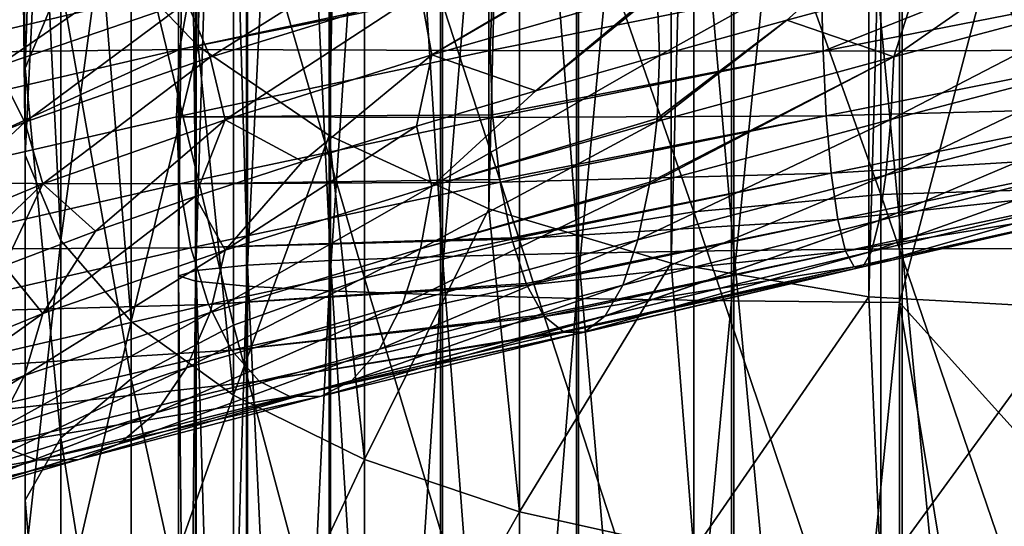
# Model space of a CAD drawing. Header units: metres. Extents: x -80 to 80, y -455 to 95.
# Tile 292 of 656: x -10.01 to -0.67, y -194.41 to -189.61. Entities that reach past the tile are written whole.
import ezdxf

# ---------------------------------------------------------------- set-up
doc = ezdxf.new("R2010")
doc.units = ezdxf.units.M
for name, color, linetype in [('solid_501010_K_01', 7, 'CONTINUOUS'), ('solid_501010_k_02', 7, 'CONTINUOUS'), ('solid_501010_k_02_01', 7, 'CONTINUOUS')]:
    doc.layers.add(name, color=color, linetype=linetype)

msp = doc.modelspace()

# ---------------------------------------------------------------- linework, layer by layer
at = {"layer": 'solid_501010_K_01'}
for points in [[(0.809928, -188.639862, 1161.045532), (-2.385387, -189.906052, 1160.843628), (0.815799, -189.278137, 1160.970947)], [(0.815799, -189.278137, 1160.970947), (-2.385387, -189.906052, 1160.843628), (0.805507, -189.892624, 1160.738892)], [(-1.743237, -190.555191, 1155.796509), (-1.712941, -189.960007, 1155.553711), (0.585824, -189.347687, 1155.643555)], [(0.596185, -189.942429, 1155.889771), (-1.743237, -190.555191, 1155.796509), (0.585824, -189.347687, 1155.643555)], [(-2.385387, -189.906052, 1160.843628), (-2.355293, -190.519485, 1160.61145), (0.805507, -189.892624, 1160.738892)], [(0.805507, -189.892624, 1160.738892), (-2.355293, -190.519485, 1160.61145), (0.789364, -190.437622, 1160.369141)], [(-1.790611, -191.083206, 1156.171753), (-1.743237, -190.555191, 1155.796509), (0.596185, -189.942429, 1155.889771)], [(0.612387, -190.469604, 1156.269165), (-1.790611, -191.083206, 1156.171753), (0.596185, -189.942429, 1155.889771)], [(-2.355293, -190.519485, 1160.61145), (-2.308093, -191.06308, 1160.242798), (0.789364, -190.437622, 1160.369141)], [(0.789364, -190.437622, 1160.369141), (-2.308093, -191.06308, 1160.242798), (0.768249, -190.877747, 1159.882324)], [(-1.852498, -191.51062, 1156.65979), (-1.790611, -191.083206, 1156.171753), (0.612387, -190.469604, 1156.269165)], [(0.633552, -190.895798, 1156.761841), (-1.852498, -191.51062, 1156.65979), (0.612387, -190.469604, 1156.269165)], [(-2.308093, -191.06308, 1160.242798), (-2.246351, -191.501541, 1159.758179), (0.768249, -190.877747, 1159.882324)], [(0.768249, -190.877747, 1159.882324), (-2.246351, -191.501541, 1159.758179), (0.743079, -191.180023, 1159.300415)], [(-1.926205, -191.804916, 1157.239868), (-1.852498, -191.51062, 1156.65979), (0.633552, -190.895798, 1156.761841)], [(0.658759, -191.188553, 1157.346924), (-1.926205, -191.804916, 1157.239868), (0.633552, -190.895798, 1156.761841)], [(-2.246351, -191.501541, 1159.758179), (-2.172756, -191.801987, 1159.179565), (0.743079, -191.180023, 1159.300415)], [(0.743079, -191.180023, 1159.300415), (-2.172756, -191.801987, 1159.179565), (0.715275, -191.33194, 1158.656616)], [(-2.007562, -191.952499, 1157.879883), (-1.926205, -191.804916, 1157.239868), (0.658759, -191.188553, 1157.346924)], [(0.686583, -191.334366, 1157.991943), (-2.007562, -191.952499, 1157.879883), (0.658759, -191.188553, 1157.346924)], [(-2.172756, -191.801987, 1159.179565), (-2.091455, -191.951981, 1158.539917), (0.715275, -191.33194, 1158.656616)], [(0.715275, -191.33194, 1158.656616), (-2.091455, -191.951981, 1158.539917), (0.686583, -191.334366, 1157.991943)], [(-2.091455, -191.951981, 1158.539917), (-2.007562, -191.952499, 1157.879883), (0.686583, -191.334366, 1157.991943)]]:
    msp.add_3dface(points, dxfattribs=at)
at = {"layer": 'solid_501010_k_02'}
for points in [[(-8.314696, -189.8573, 219.126465), (-9.238795, -188.890533, 220.559753), (-8.314696, -118.560074, 171.035873)], [(-8.499992, -175.628662, 1139.166138), (-8.33406, -191.984543, 1141.661255), (-8.33406, -175.444, 1140.815918)], [(-8.499992, -175.628662, 1139.166138), (-8.499992, -192.035004, 1140.002075), (-8.33406, -191.984543, 1141.661255)], [(-8.338623, -175.813385, 1137.515991), (-8.499992, -192.035004, 1140.002075), (-8.499992, -175.628662, 1139.166138)], [(-8.338623, -175.813385, 1137.515991), (-8.338623, -192.08548, 1138.342285), (-8.499992, -192.035004, 1140.002075)], [(-7.856166, -175.991043, 1135.928955), (-8.338623, -192.08548, 1138.342285), (-8.338623, -175.813385, 1137.515991)], [(-7.856166, -175.991043, 1135.928955), (-7.856166, -192.134033, 1136.746094), (-8.338623, -192.08548, 1138.342285)], [(-9.957342, -190.067734, 226.732681), (-9.807853, -185.659668, 225.349716), (-10, -186.750595, 223.732346)], [(-9.957342, -190.067734, 226.732681), (-9.618257, -189.258362, 228.356049), (-9.807853, -185.659668, 225.349716)], [(-9.957342, -190.891129, 225.081207), (-10, -186.750595, 223.732346), (-9.807853, -187.841522, 222.114975)], [(-9.957342, -190.891129, 225.081207), (-9.957342, -190.067734, 226.732681), (-10, -186.750595, 223.732346)], [(-7.980172, -192.503052, 233.275909), (-7.980172, -187.790497, 231.300125), (-8.951632, -188.490555, 229.896011)], [(-9.618257, -191.700516, 223.45784), (-9.957342, -190.891129, 225.081207), (-9.807853, -187.841522, 222.114975)], [(-9.618257, -191.700516, 223.45784), (-9.807853, -187.841522, 222.114975), (-9.238795, -188.890533, 220.559753)], [(-8.951632, -193.013672, 231.792358), (-8.951632, -188.490555, 229.896011), (-9.618257, -189.258362, 228.356049)], [(-8.951632, -193.013672, 231.792358), (-7.980172, -192.503052, 233.275909), (-8.951632, -188.490555, 229.896011)], [(-10.58249, -189.631531, 1152.255493), (-11.003079, -189.336746, 1152.65686), (-9.059293, -188.708572, 1154.353882)], [(-8.713005, -189.007736, 1153.888306), (-10.58249, -189.631531, 1152.255493), (-9.059293, -188.708572, 1154.353882)], [(-8.951632, -192.468307, 221.917877), (-9.618257, -191.700516, 223.45784), (-9.238795, -188.890533, 220.559753)], [(-8.951632, -192.468307, 221.917877), (-9.238795, -188.890533, 220.559753), (-8.314696, -189.8573, 219.126465)], [(-10.229648, -190.056091, 1151.920166), (-10.58249, -189.631531, 1152.255493), (-8.713005, -189.007736, 1153.888306)], [(-8.422494, -189.437164, 1153.499512), (-10.229648, -190.056091, 1151.920166), (-8.713005, -189.007736, 1153.888306)], [(-8.383911, -189.287918, 1158.757568), (-11.080299, -189.923172, 1157.110474), (-8.491773, -189.891571, 1158.978516)], [(-10.857392, -189.394012, 1156.802612), (-11.080299, -189.923172, 1157.110474), (-8.383911, -189.287918, 1158.757568)], [(-9.618257, -193.573685, 230.165283), (-9.618257, -189.258362, 228.356049), (-9.957342, -190.067734, 226.732681)], [(-9.618257, -193.573685, 230.165283), (-8.951632, -193.013672, 231.792358), (-9.618257, -189.258362, 228.356049)], [(-9.959906, -190.578354, 1151.664429), (-10.229648, -190.056091, 1151.920166), (-8.422494, -189.437164, 1153.499512)], [(-8.200405, -189.964462, 1153.203491), (-9.959906, -190.578354, 1151.664429), (-8.422494, -189.437164, 1153.499512)], [(-8.491773, -189.891571, 1158.978516), (-11.268704, -191.156799, 1157.382568), (-8.521686, -190.529373, 1159.062866)], [(-8.491773, -189.891571, 1158.978516), (-11.222851, -190.522949, 1157.308472), (-11.268704, -191.156799, 1157.382568)], [(-11.080299, -189.923172, 1157.110474), (-11.222851, -190.522949, 1157.308472), (-8.491773, -189.891571, 1158.978516)], [(-7.980172, -193.168381, 220.513763), (-8.951632, -192.468307, 221.917877), (-8.314696, -189.8573, 219.126465)], [(-6.097695, -189.941483, 1154.213867), (-7.32625, -190.951111, 1153.422974), (-8.058804, -190.556274, 1153.015869)], [(-9.787921, -191.165207, 1151.501709), (-9.959906, -190.578354, 1151.664429), (-8.200405, -189.964462, 1153.203491)], [(-8.058804, -190.556274, 1153.015869), (-9.787921, -191.165207, 1151.501709), (-8.200405, -189.964462, 1153.203491)], [(-9.959906, -190.578354, 1151.664429), (-11.434313, -191.184296, 1149.848755), (-10.229648, -190.056091, 1151.920166)], [(-9.957342, -194.164017, 228.450089), (-9.957342, -190.067734, 226.732681), (-9.957342, -190.891129, 225.081207)], [(-9.957342, -194.164017, 228.450089), (-9.618257, -193.573685, 230.165283), (-9.957342, -190.067734, 226.732681)], [(-11.23687, -191.765579, 1149.71582), (-11.434313, -191.184296, 1149.848755), (-9.959906, -190.578354, 1151.664429)], [(-8.521686, -190.529373, 1159.062866), (-11.268704, -191.156799, 1157.382568), (-8.492586, -191.164688, 1158.987915)], [(-9.787921, -191.165207, 1151.501709), (-11.23687, -191.765579, 1149.71582), (-9.959906, -190.578354, 1151.664429)], [(-8.058804, -190.556274, 1153.015869), (-9.288925, -191.613754, 1151.88208), (-9.787921, -191.165207, 1151.501709)], [(-8.058804, -190.556274, 1153.015869), (-8.343948, -191.28363, 1152.698242), (-9.288925, -191.613754, 1151.88208)], [(-8.058804, -190.556274, 1153.015869), (-7.32625, -190.951111, 1153.422974), (-8.343948, -191.28363, 1152.698242)], [(-9.957342, -194.764587, 226.70517), (-9.957342, -190.891129, 225.081207), (-9.618257, -191.700516, 223.45784)], [(-9.957342, -194.764587, 226.70517), (-9.957342, -194.164017, 228.450089), (-9.957342, -190.891129, 225.081207)], [(-11.268704, -191.156799, 1157.382568), (-11.223927, -191.78627, 1157.313965), (-8.492586, -191.164688, 1158.987915)], [(-9.787921, -191.165207, 1151.501709), (-10.936466, -192.267303, 1149.999634), (-11.23687, -191.765579, 1149.71582)], [(-8.492586, -191.164688, 1158.987915), (-11.223927, -191.78627, 1157.313965), (-8.385444, -191.771576, 1158.775757)], [(-9.787921, -191.165207, 1151.501709), (-10.156404, -191.942139, 1150.978882), (-10.936466, -192.267303, 1149.999634)], [(-9.787921, -191.165207, 1151.501709), (-9.288925, -191.613754, 1151.88208), (-10.156404, -191.942139, 1150.978882)], [(-9.789227, -192.394424, 1151.503418), (-9.288925, -191.613754, 1151.88208), (-8.343948, -191.28363, 1152.698242)], [(-8.059878, -191.794388, 1153.021362), (-9.789227, -192.394424, 1151.503418), (-8.343948, -191.28363, 1152.698242)], [(-9.789227, -192.394424, 1151.503418), (-10.156404, -191.942139, 1150.978882), (-9.288925, -191.613754, 1151.88208)], [(-9.618257, -195.354919, 224.989975), (-9.957342, -194.764587, 226.70517), (-9.618257, -191.700516, 223.45784)], [(-9.618257, -195.354919, 224.989975), (-9.618257, -191.700516, 223.45784), (-8.951632, -192.468307, 221.917877)], [(-11.223927, -191.78627, 1157.313965), (-11.082324, -192.387894, 1157.121216), (-8.385444, -191.771576, 1158.775757)], [(-8.385444, -191.771576, 1158.775757), (-11.082324, -192.387894, 1157.121216), (-8.2174, -192.308563, 1158.440918)], [(-9.962365, -192.980621, 1151.667725), (-9.789227, -192.394424, 1151.503418), (-8.059878, -191.794388, 1153.021362)], [(-8.20243, -192.384415, 1153.214111), (-9.962365, -192.980621, 1151.667725), (-8.059878, -191.794388, 1153.021362)], [(-9.789227, -192.394424, 1151.503418), (-11.238369, -192.984314, 1149.713745), (-10.156404, -191.942139, 1150.978882)], [(-8.499992, -192.035004, 1140.002075), (-8.33406, -208.538681, 1141.146606), (-8.33406, -191.984543, 1141.661255)], [(-8.499992, -192.035004, 1140.002075), (-8.499992, -208.454605, 1139.488647), (-8.33406, -208.538681, 1141.146606)], [(-8.338623, -192.08548, 1138.342285), (-8.499992, -208.454605, 1139.488647), (-8.499992, -192.035004, 1140.002075)], [(-8.338623, -192.08548, 1138.342285), (-8.338623, -208.370499, 1137.830322), (-8.499992, -208.454605, 1139.488647)], [(-7.856166, -192.134033, 1136.746094), (-8.338623, -208.370499, 1137.830322), (-8.338623, -192.08548, 1138.342285)], [(-7.856166, -192.134033, 1136.746094), (-7.856166, -208.289612, 1136.235352), (-8.338623, -208.370499, 1137.830322)], [(-11.082324, -192.387894, 1157.121216), (-10.860235, -192.919983, 1156.817993), (-8.2174, -192.308563, 1158.440918)], [(-11.437137, -193.56572, 1149.844727), (-11.238369, -192.984314, 1149.713745), (-9.789227, -192.394424, 1151.503418)], [(-9.962365, -192.980621, 1151.667725), (-11.437137, -193.56572, 1149.844727), (-9.789227, -192.394424, 1151.503418)], [(-10.2331, -193.501801, 1151.924683), (-9.962365, -192.980621, 1151.667725), (-8.20243, -192.384415, 1153.214111)], [(-8.425337, -192.90889, 1153.514526), (-10.2331, -193.501801, 1151.924683), (-8.20243, -192.384415, 1153.214111)], [(-8.951632, -195.914932, 223.3629), (-9.618257, -195.354919, 224.989975), (-8.951632, -192.468307, 221.917877)], [(-7.980172, -197.43338, 234.619034), (-7.980172, -192.503052, 233.275909), (-8.951632, -193.013672, 231.792358)], [(-10.586775, -193.92485, 1152.26123), (-10.2331, -193.501801, 1151.924683), (-8.425337, -192.90889, 1153.514526)], [(-8.716533, -193.334518, 1153.907104), (-10.586775, -193.92485, 1152.26123), (-8.425337, -192.90889, 1153.514526)], [(-11.74795, -194.082596, 1150.050903), (-11.437137, -193.56572, 1149.844727), (-9.962365, -192.980621, 1151.667725)], [(-10.2331, -193.501801, 1151.924683), (-11.74795, -194.082596, 1150.050903), (-9.962365, -192.980621, 1151.667725)], [(-8.951632, -197.745773, 233.081482), (-8.951632, -193.013672, 231.792358), (-9.618257, -193.573685, 230.165283)], [(-8.951632, -197.745773, 233.081482), (-7.980172, -197.43338, 234.619034), (-8.951632, -193.013672, 231.792358)], [(-11.007998, -194.217773, 1152.66333), (-10.586775, -193.92485, 1152.26123), (-8.716533, -193.334518, 1153.907104)], [(-9.063343, -193.629105, 1154.375366), (-11.007998, -194.217773, 1152.66333), (-8.716533, -193.334518, 1153.907104)], [(-9.618257, -198.088394, 231.395187), (-9.618257, -193.573685, 230.165283), (-9.957342, -194.164017, 228.450089)], [(-9.618257, -198.088394, 231.395187), (-8.951632, -197.745773, 233.081482), (-9.618257, -193.573685, 230.165283)], [(-10.223436, -193.639816, 1155.949219), (-12.417004, -194.230576, 1154.018799), (-9.840894, -193.783173, 1155.428955)], [(-11.472942, -194.367279, 1153.109009), (-11.007998, -194.217773, 1152.66333), (-9.063343, -193.629105, 1154.375366)], [(-9.446152, -193.779129, 1154.893433), (-11.472942, -194.367279, 1153.109009), (-9.063343, -193.629105, 1154.375366)], [(-12.417004, -194.230576, 1154.018799), (-11.952382, -194.371964, 1153.57019), (-9.840894, -193.783173, 1155.428955)], [(-11.952382, -194.371964, 1153.57019), (-11.472942, -194.367279, 1153.109009), (-9.446152, -193.779129, 1154.893433)], [(-9.840894, -193.783173, 1155.428955), (-11.952382, -194.371964, 1153.57019), (-9.446152, -193.779129, 1154.893433)], [(-9.957342, -198.44957, 229.617554), (-9.957342, -194.164017, 228.450089), (-9.957342, -194.764587, 226.70517)], [(-9.957342, -198.44957, 229.617554), (-9.618257, -198.088394, 231.395187), (-9.957342, -194.164017, 228.450089)], [(-12.015117, -194.328033, 1130.647095), (-9.91442, -194.838135, 1128.775879), (-12.482707, -194.450989, 1130.200806)], [(-9.516555, -194.847366, 1129.309082), (-9.91442, -194.838135, 1128.775879), (-12.015117, -194.328033, 1130.647095)], [(-11.532949, -194.334763, 1131.105469), (-9.516555, -194.847366, 1129.309082), (-12.015117, -194.328033, 1130.647095)], [(-9.130984, -194.985565, 1129.823608), (-9.516555, -194.847366, 1129.309082), (-11.532949, -194.334763, 1131.105469)], [(-11.065684, -194.471725, 1131.547852), (-9.130984, -194.985565, 1129.823608), (-11.532949, -194.334763, 1131.105469)]]:
    msp.add_3dface(points, dxfattribs=at)
at = {"layer": 'solid_501010_k_02_01'}
for points in [[(-8.314696, -189.8573, 219.126465), (-8.314696, -118.560074, 171.035873), (-7.071068, -119.407455, 169.779587)], [(-7.071068, -190.704681, 217.870163), (-8.314696, -189.8573, 219.126465), (-7.071068, -119.407455, 169.779587)], [(-7.071068, -190.704681, 217.870163), (-7.071068, -119.407455, 169.779587), (-5.555702, -120.102882, 168.748566)], [(-5.555702, -191.400116, 216.839157), (-7.071068, -190.704681, 217.870163), (-5.555702, -120.102882, 168.748566)], [(-5.555702, -191.400116, 216.839157), (-5.555702, -120.102882, 168.748566), (-3.826834, -120.619637, 167.982452)], [(-3.826834, -191.91687, 216.073044), (-5.555702, -191.400116, 216.839157), (-3.826834, -120.619637, 167.982452)], [(-3.826834, -191.91687, 216.073044), (-3.826834, -120.619637, 167.982452), (-1.950903, -120.937851, 167.510681)], [(-1.950903, -192.235077, 215.601273), (-3.826834, -191.91687, 216.073044), (-1.950903, -120.937851, 167.510681)], [(-1.950903, -192.235077, 215.601273), (-1.950903, -120.937851, 167.510681), (0, -121.045296, 167.351379)], [(0, -192.342529, 215.441971), (-1.950903, -192.235077, 215.601273), (0, -121.045296, 167.351379)], [(-3.232754, -174.75528, 1146.968506), (-1.635345, -191.781754, 1148.329346), (-1.635345, -174.701874, 1147.445557)], [(-1.635345, -174.701874, 1147.445557), (0, -191.776886, 1148.488159), (0, -174.684158, 1147.603394)], [(-1.635345, -174.701874, 1147.445557), (-1.635345, -191.781754, 1148.329346), (0, -191.776886, 1148.488159)], [(-4.705681, -174.842361, 1146.190552), (-3.232754, -191.796341, 1147.849609), (-3.232754, -174.75528, 1146.968506)], [(-3.232754, -174.75528, 1146.968506), (-3.232754, -191.796341, 1147.849609), (-1.635345, -191.781754, 1148.329346)], [(-5.997412, -174.959763, 1145.141602), (-4.705681, -191.820145, 1147.067139), (-4.705681, -174.842361, 1146.190552)], [(-4.705681, -174.842361, 1146.190552), (-4.705681, -191.820145, 1147.067139), (-3.232754, -191.796341, 1147.849609)], [(-7.058206, -175.102982, 1143.862305), (-5.997412, -191.852219, 1146.012207), (-5.997412, -174.959763, 1145.141602)], [(-5.997412, -174.959763, 1145.141602), (-5.997412, -191.852219, 1146.012207), (-4.705681, -191.820145, 1147.067139)], [(-7.847216, -175.266495, 1142.401611), (-7.058206, -191.891357, 1144.725342), (-7.058206, -175.102982, 1143.862305)], [(-7.058206, -175.102982, 1143.862305), (-7.058206, -191.891357, 1144.725342), (-5.997412, -191.852219, 1146.012207)], [(-8.33406, -175.444, 1140.815918), (-7.847216, -191.936035, 1143.256226), (-7.847216, -175.266495, 1142.401611)], [(-7.847216, -175.266495, 1142.401611), (-7.847216, -191.936035, 1143.256226), (-7.058206, -191.891357, 1144.725342)], [(-8.33406, -175.444, 1140.815918), (-8.33406, -191.984543, 1141.661255), (-7.847216, -191.936035, 1143.256226)], [(-7.071198, -176.1548, 1134.466187), (-7.856166, -192.134033, 1136.746094), (-7.856166, -175.991043, 1135.928955)], [(-7.071198, -176.1548, 1134.466187), (-7.071198, -192.178787, 1135.274658), (-7.856166, -192.134033, 1136.746094)], [(-6.013947, -176.298355, 1133.183838), (-7.071198, -192.178787, 1135.274658), (-7.071198, -176.1548, 1134.466187)], [(-6.013947, -176.298355, 1133.183838), (-6.013947, -192.218018, 1133.984985), (-7.071198, -192.178787, 1135.274658)], [(-4.725122, -176.416168, 1132.131348), (-6.013947, -192.218018, 1133.984985), (-6.013947, -176.298355, 1133.183838)], [(-4.725122, -176.416168, 1132.131348), (-4.725122, -192.250214, 1132.926392), (-6.013947, -192.218018, 1133.984985)], [(-3.254351, -176.503708, 1131.349487), (-4.725122, -192.250214, 1132.926392), (-4.725122, -176.416168, 1132.131348)], [(-3.254351, -176.503708, 1131.349487), (-3.254351, -192.274139, 1132.139893), (-4.725122, -192.250214, 1132.926392)], [(-1.658268, -176.557602, 1130.868042), (-3.254351, -192.274139, 1132.139893), (-3.254351, -176.503708, 1131.349487)], [(-1.658268, -176.557602, 1130.868042), (-1.658268, -192.288879, 1131.65564), (-3.254351, -192.274139, 1132.139893)], [(-1.658268, -176.557602, 1130.868042), (0, -185.999283, 1131.332764), (-1.658268, -192.288879, 1131.65564)], [(0, -191.209854, 237.033234), (0, -186.017456, 234.856293), (-1.837495, -186.09343, 234.703903)], [(-1.658268, -192.288879, 1131.65564), (0, -185.999283, 1131.332764), (0, -194.130402, 1131.5)], [(-1.837495, -191.265274, 236.872238), (-1.837495, -186.09343, 234.703903), (-3.612417, -186.318771, 234.251953)], [(-1.837495, -191.265274, 236.872238), (0, -191.209854, 237.033234), (-1.837495, -186.09343, 234.703903)], [(-3.612417, -191.429626, 236.39473), (-3.612417, -186.318771, 234.251953), (-5.264322, -186.685791, 233.515823)], [(-3.612417, -191.429626, 236.39473), (-1.837495, -191.265274, 236.872238), (-3.612417, -186.318771, 234.251953)], [(-5.264322, -191.697311, 235.616959), (-5.264322, -186.685791, 233.515823), (-6.736957, -187.181992, 232.520584)], [(-5.264322, -191.697311, 235.616959), (-3.612417, -191.429626, 236.39473), (-5.264322, -186.685791, 233.515823)], [(-6.736957, -192.059235, 234.565414), (-6.736957, -187.181992, 232.520584), (-7.980172, -187.790497, 231.300125)], [(-6.736957, -192.059235, 234.565414), (-5.264322, -191.697311, 235.616959), (-6.736957, -187.181992, 232.520584)], [(-7.980172, -192.503052, 233.275909), (-6.736957, -192.059235, 234.565414), (-7.980172, -187.790497, 231.300125)], [(-6.097695, -189.941483, 1154.213867), (-6.204838, -189.345535, 1154.420898), (-4.031852, -188.724808, 1155.283691)], [(-6.097695, -189.941483, 1154.213867), (-4.031852, -188.724808, 1155.283691), (-4.029744, -188.738251, 1155.276978)], [(-3.96049, -189.346954, 1155.057861), (-1.712713, -188.707077, 1155.537109), (-3.938114, -189.94635, 1154.990723)], [(-1.712713, -188.707077, 1155.537109), (-2.729119, -189.610764, 1155.295654), (-3.938114, -189.94635, 1154.990723)], [(-1.712713, -188.707077, 1155.537109), (-1.496736, -189.275558, 1155.487305), (-2.729119, -189.610764, 1155.295654)], [(0.809928, -188.639862, 1161.045532), (-2.402433, -189.267853, 1160.918091), (-2.385387, -189.906052, 1160.843628)], [(-8.200405, -189.964462, 1153.203491), (-8.422494, -189.437164, 1153.499512), (-6.372882, -188.813873, 1154.748535)], [(-6.204838, -189.345535, 1154.420898), (-8.200405, -189.964462, 1153.203491), (-6.372882, -188.813873, 1154.748535)], [(-6.097695, -189.941483, 1154.213867), (-4.029744, -188.738251, 1155.276978), (-3.962189, -189.324524, 1155.063232)], [(-1.712941, -189.960007, 1155.553711), (-1.496736, -189.275558, 1155.487305), (-0.251599, -188.941299, 1155.564087)], [(0.585824, -189.347687, 1155.643555), (-1.712941, -189.960007, 1155.553711), (-0.251599, -188.941299, 1155.564087)], [(-8.491773, -189.891571, 1158.978516), (-5.520408, -189.290192, 1160.172485), (-5.517937, -189.257065, 1160.16394)], [(-8.383911, -189.287918, 1158.757568), (-8.491773, -189.891571, 1158.978516), (-5.517937, -189.257065, 1160.16394)], [(-2.402433, -189.267853, 1160.918091), (-5.542531, -189.899155, 1160.251343), (-2.385387, -189.906052, 1160.843628)], [(-5.520408, -189.290192, 1160.172485), (-5.542531, -189.899155, 1160.251343), (-2.402433, -189.267853, 1160.918091)], [(-1.712941, -189.960007, 1155.553711), (-2.729119, -189.610764, 1155.295654), (-1.496736, -189.275558, 1155.487305)], [(-8.491773, -189.891571, 1158.978516), (-5.542531, -189.899155, 1160.251343), (-5.520408, -189.290192, 1160.172485)], [(-8.058804, -190.556274, 1153.015869), (-8.200405, -189.964462, 1153.203491), (-6.204838, -189.345535, 1154.420898)], [(-6.097695, -189.941483, 1154.213867), (-8.058804, -190.556274, 1153.015869), (-6.204838, -189.345535, 1154.420898)], [(-6.097695, -189.941483, 1154.213867), (-3.962189, -189.324524, 1155.063232), (-5.109644, -190.280746, 1154.575806)], [(-5.109644, -190.280746, 1154.575806), (-3.962189, -189.324524, 1155.063232), (-3.96049, -189.346954, 1155.057861)], [(-5.109644, -190.280746, 1154.575806), (-3.96049, -189.346954, 1155.057861), (-3.938114, -189.94635, 1154.990723)], [(-3.962705, -190.573395, 1155.07605), (-3.96049, -190.544434, 1155.068604), (-2.729119, -189.610764, 1155.295654)], [(-1.712941, -189.960007, 1155.553711), (-3.962705, -190.573395, 1155.07605), (-2.729119, -189.610764, 1155.295654)], [(-3.96049, -190.544434, 1155.068604), (-3.938114, -189.94635, 1154.990723), (-2.729119, -189.610764, 1155.295654)], [(-8.491773, -189.891571, 1158.978516), (-8.521686, -190.529373, 1159.062866), (-5.542531, -189.899155, 1160.251343)], [(-8.521686, -190.529373, 1159.062866), (-5.520408, -190.509445, 1160.18335), (-5.542531, -189.899155, 1160.251343)], [(-7.980172, -193.168381, 220.513763), (-8.314696, -189.8573, 219.126465), (-7.071068, -190.704681, 217.870163)], [(-6.097695, -189.941483, 1154.213867), (-6.243753, -190.616257, 1154.05127), (-7.32625, -190.951111, 1153.422974)], [(-6.097695, -189.941483, 1154.213867), (-5.109644, -190.280746, 1154.575806), (-6.243753, -190.616257, 1154.05127)], [(-5.542531, -189.899155, 1160.251343), (-5.520408, -190.509445, 1160.18335), (-2.385387, -189.906052, 1160.843628)], [(-5.520408, -190.509445, 1160.18335), (-5.518455, -190.535889, 1160.177124), (-2.385387, -189.906052, 1160.843628)], [(-2.385387, -189.906052, 1160.843628), (-5.518455, -190.535889, 1160.177124), (-2.355293, -190.519485, 1160.61145)], [(-6.098509, -191.186646, 1154.223145), (-3.938114, -189.94635, 1154.990723), (-3.96049, -190.544434, 1155.068604)], [(-6.098509, -191.186646, 1154.223145), (-5.109644, -190.280746, 1154.575806), (-3.938114, -189.94635, 1154.990723)], [(-4.032848, -191.168655, 1155.308838), (-4.029744, -191.149109, 1155.298584), (-1.712941, -189.960007, 1155.553711)], [(-1.743237, -190.555191, 1155.796509), (-4.032848, -191.168655, 1155.308838), (-1.712941, -189.960007, 1155.553711)], [(-4.029744, -191.149109, 1155.298584), (-3.962705, -190.573395, 1155.07605), (-1.712941, -189.960007, 1155.553711)], [(-6.098509, -191.186646, 1154.223145), (-6.243753, -190.616257, 1154.05127), (-5.109644, -190.280746, 1154.575806)], [(-8.521686, -190.529373, 1159.062866), (-5.518455, -190.535889, 1160.177124), (-5.520408, -190.509445, 1160.18335)], [(-8.521686, -190.529373, 1159.062866), (-8.492586, -191.164688, 1158.987915), (-5.518455, -190.535889, 1160.177124)], [(-8.492586, -191.164688, 1158.987915), (-5.452466, -191.123398, 1159.963501), (-5.518455, -190.535889, 1160.177124)], [(-6.206371, -191.77948, 1154.438843), (-3.962705, -190.573395, 1155.07605), (-4.029744, -191.149109, 1155.298584)], [(-6.206371, -191.77948, 1154.438843), (-6.098509, -191.186646, 1154.223145), (-3.962705, -190.573395, 1155.07605)], [(-6.098509, -191.186646, 1154.223145), (-3.96049, -190.544434, 1155.068604), (-3.962705, -190.573395, 1155.07605)], [(-5.518455, -190.535889, 1160.177124), (-5.452466, -191.123398, 1159.963501), (-2.355293, -190.519485, 1160.61145)], [(-5.452466, -191.123398, 1159.963501), (-5.448784, -191.147369, 1159.951538), (-2.355293, -190.519485, 1160.61145)], [(-2.355293, -190.519485, 1160.61145), (-5.448784, -191.147369, 1159.951538), (-2.308093, -191.06308, 1160.242798)], [(-4.142445, -191.696564, 1155.669189), (-4.032848, -191.168655, 1155.308838), (-1.743237, -190.555191, 1155.796509)], [(-1.790611, -191.083206, 1156.171753), (-4.142445, -191.696564, 1155.669189), (-1.743237, -190.555191, 1155.796509)], [(-8.059878, -191.794388, 1153.021362), (-7.32625, -190.951111, 1153.422974), (-6.243753, -190.616257, 1154.05127)], [(-6.098509, -191.186646, 1154.223145), (-8.059878, -191.794388, 1153.021362), (-6.243753, -190.616257, 1154.05127)], [(-6.736957, -193.776871, 219.293304), (-7.980172, -193.168381, 220.513763), (-7.071068, -190.704681, 217.870163)], [(-6.736957, -193.776871, 219.293304), (-7.071068, -190.704681, 217.870163), (-5.555702, -191.400116, 216.839157)], [(-8.059878, -191.794388, 1153.021362), (-8.343948, -191.28363, 1152.698242), (-7.32625, -190.951111, 1153.422974)], [(-5.448784, -191.147369, 1159.951538), (-5.342802, -191.675659, 1159.605103), (-2.308093, -191.06308, 1160.242798)], [(-5.342802, -191.675659, 1159.605103), (-5.339535, -191.688446, 1159.59436), (-2.308093, -191.06308, 1160.242798)], [(-2.308093, -191.06308, 1160.242798), (-5.339535, -191.688446, 1159.59436), (-2.246351, -191.501541, 1159.758179)], [(-8.492586, -191.164688, 1158.987915), (-5.448784, -191.147369, 1159.951538), (-5.452466, -191.123398, 1159.963501)], [(-8.492586, -191.164688, 1158.987915), (-8.385444, -191.771576, 1158.775757), (-5.448784, -191.147369, 1159.951538)], [(-8.385444, -191.771576, 1158.775757), (-5.342802, -191.675659, 1159.605103), (-5.448784, -191.147369, 1159.951538)], [(-6.206371, -191.77948, 1154.438843), (-4.029744, -191.149109, 1155.298584), (-4.032848, -191.168655, 1155.308838)], [(-4.285624, -192.124359, 1156.13855), (-4.142445, -191.696564, 1155.669189), (-1.790611, -191.083206, 1156.171753)], [(-1.852498, -191.51062, 1156.65979), (-4.285624, -192.124359, 1156.13855), (-1.790611, -191.083206, 1156.171753)], [(-8.20243, -192.384415, 1153.214111), (-8.059878, -191.794388, 1153.021362), (-6.098509, -191.186646, 1154.223145)], [(-6.206371, -191.77948, 1154.438843), (-8.20243, -192.384415, 1153.214111), (-6.098509, -191.186646, 1154.223145)], [(-6.375033, -192.306198, 1154.774048), (-4.032848, -191.168655, 1155.308838), (-4.142445, -191.696564, 1155.669189)], [(-6.375033, -192.306198, 1154.774048), (-6.206371, -191.77948, 1154.438843), (-4.032848, -191.168655, 1155.308838)], [(0, -196.642166, 238.513123), (0, -191.209854, 237.033234), (-1.837495, -191.265274, 236.872238)], [(-1.837495, -196.676071, 238.346252), (-1.837495, -191.265274, 236.872238), (-3.612417, -191.429626, 236.39473)], [(-1.837495, -196.676071, 238.346252), (0, -196.642166, 238.513123), (-1.837495, -191.265274, 236.872238)], [(-5.264322, -194.273087, 218.298065), (-6.736957, -193.776871, 219.293304), (-5.555702, -191.400116, 216.839157)], [(-5.264322, -194.273087, 218.298065), (-5.555702, -191.400116, 216.839157), (-3.826834, -191.91687, 216.073044)], [(-3.612417, -196.776627, 237.851364), (-3.612417, -191.429626, 236.39473), (-5.264322, -191.697311, 235.616959)], [(-3.612417, -196.776627, 237.851364), (-1.837495, -196.676071, 238.346252), (-3.612417, -191.429626, 236.39473)], [(-5.339535, -191.688446, 1159.59436), (-5.20317, -192.108719, 1159.147217), (-2.246351, -191.501541, 1159.758179)], [(-5.20317, -192.108719, 1159.147217), (-5.196776, -192.123962, 1159.126221), (-2.246351, -191.501541, 1159.758179)], [(-2.246351, -191.501541, 1159.758179), (-5.196776, -192.123962, 1159.126221), (-2.172756, -191.801987, 1159.179565)], [(-4.456079, -192.419449, 1156.696899), (-4.454144, -192.417068, 1156.690552), (-1.852498, -191.51062, 1156.65979)], [(-1.926205, -191.804916, 1157.239868), (-4.456079, -192.419449, 1156.696899), (-1.852498, -191.51062, 1156.65979)], [(-4.454144, -192.417068, 1156.690552), (-4.285624, -192.124359, 1156.13855), (-1.852498, -191.51062, 1156.65979)], [(-8.385444, -191.771576, 1158.775757), (-5.339535, -191.688446, 1159.59436), (-5.342802, -191.675659, 1159.605103)], [(-8.385444, -191.771576, 1158.775757), (-8.2174, -192.308563, 1158.440918), (-5.339535, -191.688446, 1159.59436)], [(-8.2174, -192.308563, 1158.440918), (-5.20317, -192.108719, 1159.147217), (-5.339535, -191.688446, 1159.59436)], [(-5.264322, -196.940414, 237.045273), (-5.264322, -191.697311, 235.616959), (-6.736957, -192.059235, 234.565414)], [(-6.595366, -192.733398, 1155.211304), (-4.142445, -191.696564, 1155.669189), (-4.285624, -192.124359, 1156.13855)], [(-6.595366, -192.733398, 1155.211304), (-6.375033, -192.306198, 1154.774048), (-4.142445, -191.696564, 1155.669189)], [(-5.264322, -196.940414, 237.045273), (-3.612417, -196.776627, 237.851364), (-5.264322, -191.697311, 235.616959)], [(-8.425337, -192.90889, 1153.514526), (-8.20243, -192.384415, 1153.214111), (-6.206371, -191.77948, 1154.438843)], [(-6.375033, -192.306198, 1154.774048), (-8.425337, -192.90889, 1153.514526), (-6.206371, -191.77948, 1154.438843)], [(-5.196776, -192.123962, 1159.126221), (-5.039958, -192.404938, 1158.61145), (-2.172756, -191.801987, 1159.179565)], [(-5.039958, -192.404938, 1158.61145), (-5.026878, -192.421509, 1158.568481), (-2.172756, -191.801987, 1159.179565)], [(-2.172756, -191.801987, 1159.179565), (-5.026878, -192.421509, 1158.568481), (-2.091455, -191.951981, 1158.539917)], [(-4.705681, -191.820145, 1147.067139), (-3.232754, -208.852264, 1147.329956), (-3.232754, -191.796341, 1147.849609)], [(-4.644277, -192.568466, 1157.313599), (-4.456079, -192.419449, 1156.696899), (-1.926205, -191.804916, 1157.239868)], [(-2.007562, -191.952499, 1157.879883), (-4.644277, -192.568466, 1157.313599), (-1.926205, -191.804916, 1157.239868)], [(-3.232754, -191.796341, 1147.849609), (-1.635345, -208.876587, 1147.809448), (-1.635345, -191.781754, 1148.329346)], [(-3.232754, -191.796341, 1147.849609), (-3.232754, -208.852264, 1147.329956), (-1.635345, -208.876587, 1147.809448)], [(-1.635345, -191.781754, 1148.329346), (0, -208.884583, 1147.968018), (0, -191.776886, 1148.488159)], [(-1.635345, -191.781754, 1148.329346), (-1.635345, -208.876587, 1147.809448), (0, -208.884583, 1147.968018)], [(-7.847216, -191.936035, 1143.256226), (-7.058206, -208.693954, 1144.208252), (-7.058206, -191.891357, 1144.725342)], [(-7.058206, -191.891357, 1144.725342), (-5.997412, -208.759155, 1145.494019), (-5.997412, -191.852219, 1146.012207)], [(-7.058206, -191.891357, 1144.725342), (-7.058206, -208.693954, 1144.208252), (-5.997412, -208.759155, 1145.494019)], [(-5.997412, -191.852219, 1146.012207), (-4.705681, -208.812622, 1146.548096), (-4.705681, -191.820145, 1147.067139)], [(-5.997412, -191.852219, 1146.012207), (-5.997412, -208.759155, 1145.494019), (-4.705681, -208.812622, 1146.548096)], [(-4.705681, -191.820145, 1147.067139), (-4.705681, -208.812622, 1146.548096), (-3.232754, -208.852264, 1147.329956)], [(-8.33406, -191.984543, 1141.661255), (-7.847216, -208.619507, 1142.740234), (-7.847216, -191.936035, 1143.256226)], [(-8.33406, -191.984543, 1141.661255), (-8.33406, -208.538681, 1141.146606), (-7.847216, -208.619507, 1142.740234)], [(-7.847216, -191.936035, 1143.256226), (-7.847216, -208.619507, 1142.740234), (-7.058206, -208.693954, 1144.208252)], [(-3.612417, -194.640106, 217.561935), (-5.264322, -194.273087, 218.298065), (-3.826834, -191.91687, 216.073044)], [(-5.026878, -192.421509, 1158.568481), (-4.851147, -192.564636, 1157.991943), (-2.091455, -191.951981, 1158.539917)], [(-4.851147, -192.564636, 1157.991943), (-4.838548, -192.569733, 1157.950562), (-2.091455, -191.951981, 1158.539917)], [(-2.091455, -191.951981, 1158.539917), (-4.838548, -192.569733, 1157.950562), (-2.007562, -191.952499, 1157.879883)], [(-4.838548, -192.569733, 1157.950562), (-4.647118, -192.56955, 1157.322876), (-2.007562, -191.952499, 1157.879883)], [(-4.647118, -192.56955, 1157.322876), (-4.644277, -192.568466, 1157.313599), (-2.007562, -191.952499, 1157.879883)], [(-3.612417, -194.640106, 217.561935), (-3.826834, -191.91687, 216.073044), (-1.950903, -192.235077, 215.601273)], [(-6.736957, -197.161835, 235.95546), (-6.736957, -192.059235, 234.565414), (-7.980172, -192.503052, 233.275909)], [(-6.736957, -197.161835, 235.95546), (-5.264322, -196.940414, 237.045273), (-6.736957, -192.059235, 234.565414)], [(-8.2174, -192.308563, 1158.440918), (-5.196776, -192.123962, 1159.126221), (-5.20317, -192.108719, 1159.147217)], [(-8.2174, -192.308563, 1158.440918), (-7.997585, -192.740814, 1158.002075), (-5.196776, -192.123962, 1159.126221)], [(-7.997585, -192.740814, 1158.002075), (-5.039958, -192.404938, 1158.61145), (-5.196776, -192.123962, 1159.126221)], [(-7.071198, -192.178787, 1135.274658), (-7.856166, -208.289612, 1136.235352), (-7.856166, -192.134033, 1136.746094)], [(-7.071198, -192.178787, 1135.274658), (-7.071198, -208.215073, 1134.765137), (-7.856166, -208.289612, 1136.235352)], [(-6.013947, -192.218018, 1133.984985), (-7.071198, -208.215073, 1134.765137), (-7.071198, -192.178787, 1135.274658)], [(-6.857781, -193.028687, 1155.732056), (-4.285624, -192.124359, 1156.13855), (-4.454144, -192.417068, 1156.690552)], [(-6.857781, -193.028687, 1155.732056), (-6.595366, -192.733398, 1155.211304), (-4.285624, -192.124359, 1156.13855)], [(-6.013947, -192.218018, 1133.984985), (-6.013947, -208.149719, 1133.47644), (-7.071198, -208.215073, 1134.765137)], [(-4.725122, -192.250214, 1132.926392), (-6.013947, -208.149719, 1133.47644), (-6.013947, -192.218018, 1133.984985)], [(-4.725122, -192.250214, 1132.926392), (-4.725122, -208.096085, 1132.418701), (-6.013947, -208.149719, 1133.47644)], [(-3.254351, -192.274139, 1132.139893), (-4.725122, -208.096085, 1132.418701), (-4.725122, -192.250214, 1132.926392)], [(-3.254351, -192.274139, 1132.139893), (-3.254351, -208.056229, 1131.632813), (-4.725122, -208.096085, 1132.418701)], [(-1.837495, -194.865433, 217.109985), (-3.612417, -194.640106, 217.561935), (-1.950903, -192.235077, 215.601273)], [(-1.658268, -192.288879, 1131.65564), (-3.254351, -208.056229, 1131.632813), (-3.254351, -192.274139, 1132.139893)], [(-1.837495, -194.865433, 217.109985), (-1.950903, -192.235077, 215.601273), (0, -192.342529, 215.441971)], [(-8.2174, -192.308563, 1158.440918), (-10.860235, -192.919983, 1156.817993), (-7.997585, -192.740814, 1158.002075)], [(-8.716533, -193.334518, 1153.907104), (-8.425337, -192.90889, 1153.514526), (-6.375033, -192.306198, 1154.774048)], [(-6.595366, -192.733398, 1155.211304), (-8.716533, -193.334518, 1153.907104), (-6.375033, -192.306198, 1154.774048)], [(-1.658268, -192.288879, 1131.65564), (-1.658268, -208.031708, 1131.149048), (-3.254351, -208.056229, 1131.632813)], [(0, -194.941406, 216.957596), (-1.837495, -194.865433, 217.109985), (0, -192.342529, 215.441971)], [(-1.658268, -192.288879, 1131.65564), (0, -194.130402, 1131.5), (0, -202.261292, 1131.321777)], [(-1.658268, -192.288879, 1131.65564), (0, -202.261292, 1131.321777), (-1.658268, -208.031708, 1131.149048)], [(-7.997585, -192.740814, 1158.002075), (-5.026878, -192.421509, 1158.568481), (-5.039958, -192.404938, 1158.61145)], [(-7.997585, -192.740814, 1158.002075), (-7.735566, -193.035843, 1157.479126), (-5.026878, -192.421509, 1158.568481)], [(-7.735566, -193.035843, 1157.479126), (-4.851147, -192.564636, 1157.991943), (-5.026878, -192.421509, 1158.568481)], [(-7.147433, -193.178528, 1156.307739), (-4.456079, -192.419449, 1156.696899), (-4.644277, -192.568466, 1157.313599)], [(-7.147433, -193.178528, 1156.307739), (-6.857781, -193.028687, 1155.732056), (-4.456079, -192.419449, 1156.696899)], [(-6.857781, -193.028687, 1155.732056), (-4.454144, -192.417068, 1156.690552), (-4.456079, -192.419449, 1156.696899)], [(-8.951632, -195.914932, 223.3629), (-8.951632, -192.468307, 221.917877), (-7.980172, -193.168381, 220.513763)], [(-7.980172, -197.43338, 234.619034), (-6.736957, -197.161835, 235.95546), (-7.980172, -192.503052, 233.275909)], [(-7.735566, -193.035843, 1157.479126), (-4.838548, -192.569733, 1157.950562), (-4.851147, -192.564636, 1157.991943)], [(-7.735566, -193.035843, 1157.479126), (-7.446115, -193.181381, 1156.902222), (-4.838548, -192.569733, 1157.950562)], [(-7.446115, -193.181381, 1156.902222), (-4.644277, -192.568466, 1157.313599), (-4.647118, -192.56955, 1157.322876)], [(-7.446115, -193.181381, 1156.902222), (-7.147433, -193.178528, 1156.307739), (-4.644277, -192.568466, 1157.313599)], [(-7.446115, -193.181381, 1156.902222), (-4.647118, -192.56955, 1157.322876), (-4.838548, -192.569733, 1157.950562)], [(-10.860235, -192.919983, 1156.817993), (-10.569725, -193.348038, 1156.421265), (-7.997585, -192.740814, 1158.002075)], [(-7.997585, -192.740814, 1158.002075), (-10.569725, -193.348038, 1156.421265), (-7.735566, -193.035843, 1157.479126)], [(-9.063343, -193.629105, 1154.375366), (-8.716533, -193.334518, 1153.907104), (-6.595366, -192.733398, 1155.211304)], [(-6.857781, -193.028687, 1155.732056), (-9.063343, -193.629105, 1154.375366), (-6.595366, -192.733398, 1155.211304)], [(-10.569725, -193.348038, 1156.421265), (-10.223436, -193.639816, 1155.949219), (-7.735566, -193.035843, 1157.479126)], [(-7.735566, -193.035843, 1157.479126), (-10.223436, -193.639816, 1155.949219), (-7.446115, -193.181381, 1156.902222)], [(-9.446152, -193.779129, 1154.893433), (-9.063343, -193.629105, 1154.375366), (-6.857781, -193.028687, 1155.732056)], [(-7.147433, -193.178528, 1156.307739), (-9.446152, -193.779129, 1154.893433), (-6.857781, -193.028687, 1155.732056)], [(-10.223436, -193.639816, 1155.949219), (-9.840894, -193.783173, 1155.428955), (-7.446115, -193.181381, 1156.902222)], [(-9.840894, -193.783173, 1155.428955), (-9.446152, -193.779129, 1154.893433), (-7.147433, -193.178528, 1156.307739)], [(-7.446115, -193.181381, 1156.902222), (-9.840894, -193.783173, 1155.428955), (-7.147433, -193.178528, 1156.307739)], [(-7.980172, -196.425537, 221.879349), (-8.951632, -195.914932, 223.3629), (-7.980172, -193.168381, 220.513763)], [(-7.980172, -196.425537, 221.879349), (-7.980172, -193.168381, 220.513763), (-6.736957, -193.776871, 219.293304)], [(-6.736957, -196.869354, 220.589844), (-7.980172, -196.425537, 221.879349), (-6.736957, -193.776871, 219.293304)], [(-6.736957, -196.869354, 220.589844), (-6.736957, -193.776871, 219.293304), (-5.264322, -194.273087, 218.298065)], [(-5.264322, -197.231277, 219.5383), (-6.736957, -196.869354, 220.589844), (-5.264322, -194.273087, 218.298065)], [(-5.264322, -197.231277, 219.5383), (-5.264322, -194.273087, 218.298065), (-3.612417, -194.640106, 217.561935)]]:
    msp.add_3dface(points, dxfattribs=at)

doc.saveas('drawing.dxf')
